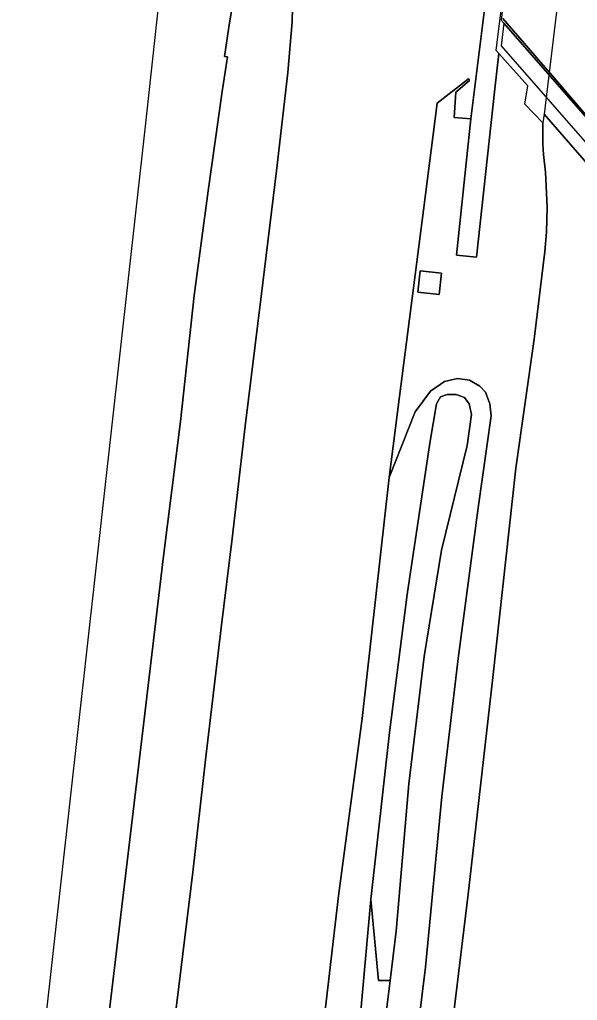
# Model space of a CAD drawing. Extents: x 157445 to 158888, y 383061 to 384688.
# Drawn here: x 157710.2 to 157754.6, y 383320.3 to 383398.3 of the extents above; entities that cross this region are included whole.
import ezdxf

# ---------------------------------------------------------------- set-up
doc = ezdxf.new("R2010")
doc.units = 0
for name, color, linetype in [('IMGEO_Berm_gesloten', 7, 'Continuous'), ('IMGEO_Berm_groen', 7, 'Continuous'), ('IMGEO_Grasland_overig', 7, 'Continuous'), ('IMGEO_Groenvoorziening', 7, 'Continuous'), ('IMGEO_Kademuur', 7, 'Continuous'), ('IMGEO_Rijbaan_autosnelweg', 7, 'Continuous'), ('IMGEO_Rijbaan_autoweg', 7, 'Continuous'), ('IMGEO_Terreindeel_gesloten', 7, 'Continuous'), ('IMGEO_Waterloop', 7, 'Continuous')]:
    doc.layers.add(name, color=color, linetype=linetype)

msp = doc.modelspace()

# ---------------------------------------------------------------- linework, layer by layer
at = {"layer": 'IMGEO_Berm_gesloten'}
msp.add_lwpolyline([(157748.357, 383395.657), (157748.147, 383395.892), (157748.781, 383401.035), (157748.743, 383401.079), (157747.618, 383402.371), (157746.121, 383390.438), (157744.989, 383379.608), (157746.581, 383379.443), (157748.035, 383392.831)], close=True, dxfattribs=at)
at = {"layer": 'IMGEO_Berm_groen'}
for points in [[(157727.507, 383401.672), (157726.854, 383397.753), (157726.512, 383395.422), (157726.739, 383395.39), (157726.329, 383392.627), (157725.2, 383384.718), (157724.103, 383376.385), (157723.001, 383366.372), (157721.633, 383355.456), (157720.137, 383342.895), (157718.77, 383331.326), (157717.543, 383321.135), (157716.347, 383311.118)], [(157721.679, 383311.851), (157722.867, 383321.428), (157723.997, 383330.523), (157725.013, 383339.466), (157726.254, 383349.964), (157727.112, 383357.061), (157728.156, 383365.992), (157729.444, 383376.306), (157730.64, 383386.309), (157731.547, 383394.128), (157731.901, 383398.167), (157731.944, 383400.5)], [(157744.034, 383313.259), (157745.906, 383328.767), (157747.86, 383346.01), (157749.708, 383362.662), (157751.172, 383372.93), (157752.01, 383379.894), (157752.154, 383381.446), (157752.2, 383383.419), (157752.05, 383386.21), (157751.908, 383387.615), (157751.844, 383388.465), (157751.863, 383389.825), (157751.849, 383390.134), (157750.42, 383391.628), (157750.662, 383393.084), (157748.357, 383395.657), (157748.035, 383392.831), (157746.581, 383379.443), (157744.989, 383379.608), (157746.121, 383390.438), (157744.783, 383390.565), (157744.935, 383392.57), (157746.012, 383393.497), (157745.927, 383393.626), (157743.428, 383391.704), (157742.339, 383383.184), (157740.453, 383368.373), (157739.63, 383361.912), (157741.692, 383367.137), (157742.91, 383368.785), (157744.015, 383369.542), (157745.067, 383369.791), (157746.009, 383369.656), (157746.84, 383369.187), (157747.291, 383368.701), (157747.636, 383367.779), (157747.729, 383366.822), (157746.712, 383359.489), (157745.115, 383347.525), (157743.805, 383336.535), (157742.507, 383322.964), (157741.17, 383311.998)], [(157741.17, 383311.998), (157742.507, 383322.964), (157743.805, 383336.535), (157745.115, 383347.525), (157746.712, 383359.489), (157747.729, 383366.822), (157747.636, 383367.779), (157747.291, 383368.701), (157746.84, 383369.187), (157746.009, 383369.656), (157745.067, 383369.791), (157744.015, 383369.542), (157742.91, 383368.785), (157741.692, 383367.137), (157739.63, 383361.912), (157737.468, 383342.741), (157735.587, 383328.645), (157733.448, 383310.168)], [(157736.675, 383311.821), (157738.171, 383328.336), (157739.633, 383341.635), (157741.045, 383352.604), (157742.866, 383364.654), (157743.386, 383367.765), (157743.715, 383368.336), (157744.239, 383368.511), (157744.947, 383368.517), (157745.616, 383368.268), (157745.992, 383367.779), (157746.181, 383366.927), (157745.835, 383364.457), (157743.774, 383356.141), (157742.402, 383347.679), (157741.18, 383337.554), (157740.18, 383325.818), (157739.691, 383321.887), (157738.5, 383312.307)]]:
    msp.add_lwpolyline(points, dxfattribs=at)
msp.add_lwpolyline([(157742.088, 383378.35), (157743.797, 383378.16), (157743.61, 383376.473), (157741.9, 383376.663)], close=True, dxfattribs=at)
at = {"layer": 'IMGEO_Grasland_overig'}
msp.add_lwpolyline([(157735.267, 383300.169), (157736.797, 383299.325), (157738.5, 383312.307), (157739.691, 383321.887), (157738.769, 383321.908), (157738.171, 383328.336), (157736.675, 383311.821)], close=True, dxfattribs=at)
at = {"layer": 'IMGEO_Groenvoorziening'}
msp.add_lwpolyline([(157738.171, 383328.336), (157738.769, 383321.908), (157739.691, 383321.887), (157740.18, 383325.818), (157741.18, 383337.554), (157742.402, 383347.679), (157743.774, 383356.141), (157745.835, 383364.457), (157746.181, 383366.927), (157745.992, 383367.779), (157745.616, 383368.268), (157744.947, 383368.517), (157744.239, 383368.511), (157743.715, 383368.336), (157743.386, 383367.765), (157742.866, 383364.654), (157741.045, 383352.604), (157739.633, 383341.635)], close=True, dxfattribs=at)
at = {"layer": 'IMGEO_Kademuur'}
msp.add_lwpolyline([(157748.853, 383401.036), (157748.525, 383398.313), (157748.743, 383398.051), (157756.702, 383388.97), (157772.538, 383370.901), (157772.556, 383371.182), (157769.879, 383374.219), (157755.09, 383390.989), (157752.395, 383394.117), (157751.513, 383395.14), (157751.215, 383395.486), (157748.678, 383398.425)], dxfattribs=at)
at = {"layer": 'IMGEO_Rijbaan_autosnelweg'}
for points in [[(157716.347, 383311.118), (157717.543, 383321.135), (157718.77, 383331.326), (157720.137, 383342.895), (157721.633, 383355.456), (157723.001, 383366.372), (157724.103, 383376.385), (157725.2, 383384.718), (157726.329, 383392.627), (157726.739, 383395.39), (157726.512, 383395.422), (157726.854, 383397.753), (157727.507, 383401.672), (157728.515, 383405.979), (157728.838, 383407.662), (157729.056, 383408.8), (157730.229, 383417.83), (157730.674, 383420.713), (157724.848, 383421.39), (157723.639, 383421.531), (157720.206, 383389.863), (157710.204, 383300.276)], [(157733.448, 383310.168), (157735.587, 383328.645), (157737.468, 383342.741), (157739.63, 383361.912), (157740.453, 383368.373), (157742.339, 383383.184), (157743.428, 383391.704), (157745.927, 383393.626), (157746.012, 383393.497), (157744.935, 383392.57), (157744.783, 383390.565), (157746.121, 383390.438), (157747.618, 383402.371)], [(157731.944, 383400.5), (157731.901, 383398.167), (157731.547, 383394.128), (157730.64, 383386.309), (157729.444, 383376.306), (157728.156, 383365.992), (157727.112, 383357.061), (157726.254, 383349.964), (157725.013, 383339.466), (157723.997, 383330.523), (157722.867, 383321.428), (157721.679, 383311.851)]]:
    msp.add_lwpolyline(points, dxfattribs=at)
at = {"layer": 'IMGEO_Rijbaan_autoweg'}
msp.add_lwpolyline([(157772.157, 383403.683), (157755.728, 383422.501), (157754.712, 383413.966), (157753.459, 383403.384), (157751.957, 383390.834), (157769.824, 383370.301), (157769.822, 383373.234), (157770.023, 383376.709), (157770.131, 383379.422), (157770.315, 383382.694), (157770.557, 383385.792), (157770.844, 383389.044), (157771.106, 383392.27), (157771.593, 383397.858)], close=True, dxfattribs=at)
msp.add_lwpolyline([(157769.824, 383370.301), (157751.957, 383390.834), (157751.849, 383390.134), (157751.863, 383389.825), (157751.844, 383388.465), (157751.908, 383387.615), (157752.05, 383386.21), (157752.2, 383383.419), (157752.154, 383381.446), (157752.01, 383379.894), (157751.172, 383372.93), (157749.708, 383362.662), (157747.86, 383346.01), (157745.906, 383328.767), (157744.034, 383313.259)], dxfattribs=at)
at = {"layer": 'IMGEO_Terreindeel_gesloten'}
for points in [[(157748.743, 383398.051), (157748.545, 383396.268), (157772.265, 383369.162), (157772.332, 383367.659), (157772.398, 383366.162), (157774.798, 383368.262), (157773.275, 383370.041), (157772.565, 383370.87), (157772.538, 383370.901), (157756.702, 383388.97)], [(157742.088, 383378.35), (157741.9, 383376.663), (157743.61, 383376.473), (157743.797, 383378.16)]]:
    msp.add_lwpolyline(points, close=True, dxfattribs=at)
at = {"layer": 'IMGEO_Waterloop'}
msp.add_lwpolyline([(157748.678, 383398.425), (157751.215, 383395.486), (157751.513, 383395.14), (157752.395, 383394.117), (157755.09, 383390.989), (157769.879, 383374.219), (157772.556, 383371.182), (157775.585, 383367.651), (157789.29, 383351.59), (157799.673, 383339.613), (157806.588, 383328.606), (157810.156, 383324.398), (157817.678, 383315.648)], dxfattribs=at)

doc.saveas('drawing.dxf')
